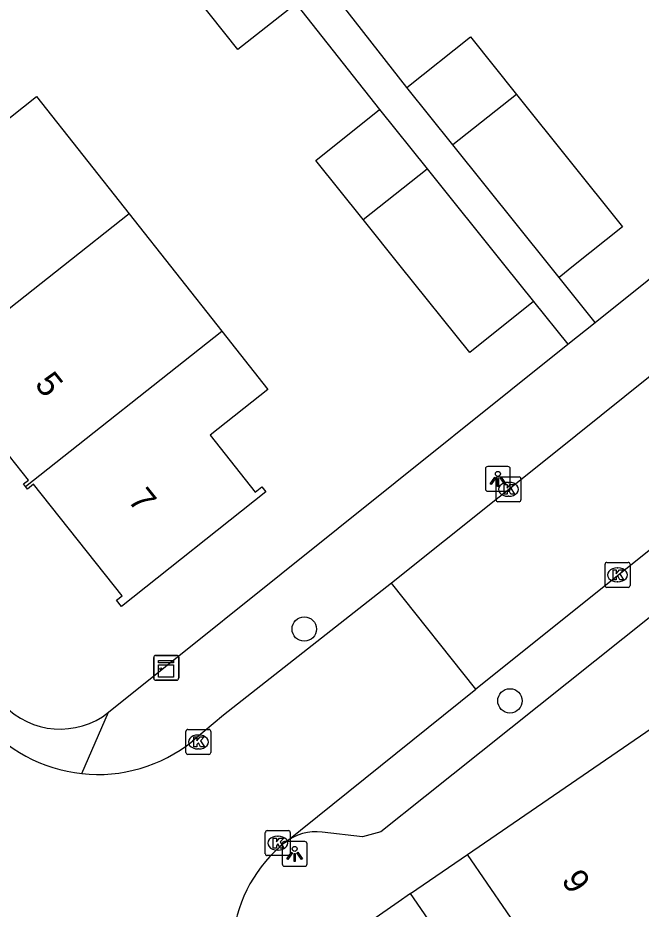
# Model space of a CAD drawing. Extents: x 157466 to 158888, y 383063 to 384677.
# Drawn here: x 158209.52 to 158234.55, y 383974.17 to 384009.96 of the extents above; entities that cross this region are included whole.
import ezdxf

# ---------------------------------------------------------------- set-up
doc = ezdxf.new("R2010")
doc.units = 0
for name, color, linetype in [('IMGEO_Boom', 7, 'Continuous'), ('IMGEO_Kast', 7, 'Continuous'), ('IMGEO_Kolk', 7, 'Continuous'), ('IMGEO_Lichtpunt', 7, 'Continuous'), ('IMGEO_Pand', 7, 'Continuous'), ('IMGEO_Pand_nummerreeks', 7, 'Continuous'), ('IMGEO_Rijbaan_lokaal_open', 7, 'Continuous'), ('IMGEO_Voetpad_open', 7, 'Continuous')]:
    doc.layers.add(name, color=color, linetype=linetype)

msp = doc.modelspace()

# ---------------------------------------------------------------- linework, layer by layer
at = {"layer": 'IMGEO_Boom'}
for centre in [(158221.023, 383985.418), (158229.28, 383982.536)]:
    msp.add_circle(centre, 0.489, dxfattribs=at)
at = {"layer": 'IMGEO_Kast'}
for p, q in [((158214.981, 383983.436), (158214.981, 383984.277)), ((158214.981, 383984.277), (158214.981, 383983.436)), ((158215.056, 383984.361), (158215.897, 383984.361)), ((158215.897, 383984.361), (158215.056, 383984.361)), ((158215.981, 383984.286), (158215.981, 383983.445)), ((158215.981, 383983.445), (158215.981, 383984.286)), ((158215.906, 383983.361), (158215.065, 383983.361)), ((158215.065, 383983.361), (158215.906, 383983.361))]:
    msp.add_line(p, q, dxfattribs=at)
for points in [[(158215.176, 383984.151), (158215.776, 383984.151), (158215.776, 383984.066), (158215.176, 383984.066), (158215.176, 383984.151)], [(158215.176, 383983.976), (158215.776, 383983.976), (158215.776, 383983.487), (158215.176, 383983.487), (158215.176, 383983.976)]]:
    msp.add_lwpolyline(points, dxfattribs=at)
msp.add_circle((158215.26, 383983.825), 0.0377, dxfattribs=at)
for centre, start, end in [((158215.059, 383984.283), 92.4484, 184.2845), ((158215.059, 383984.283), 92.4484, 184.2845), ((158215.903, 383984.283), 2.4484, 94.2845), ((158215.903, 383984.283), 2.4484, 94.2845), ((158215.059, 383983.439), 182.4484, 274.2845), ((158215.059, 383983.439), 182.4484, 274.2845), ((158215.903, 383983.439), 272.4484, 4.2845), ((158215.903, 383983.439), 272.4484, 4.2845)]:
    msp.add_arc(centre, 0.0779, start, end, dxfattribs=at)
at = {"layer": 'IMGEO_Kolk'}
for p, q in [((158228.722, 383990.602), (158228.722, 383991.454)), ((158228.797, 383991.528), (158229.649, 383991.528)), ((158229.723, 383991.454), (158229.723, 383990.602)), ((158229.21, 383991.308), (158229.235, 383991.308)), ((158229.233, 383990.748), (158229.208, 383990.748)), ((158229.649, 383990.528), (158228.797, 383990.528)), ((158233.1, 383987.166), (158233.1, 383988.018)), ((158233.175, 383988.092), (158234.027, 383988.092)), ((158233.588, 383987.872), (158233.613, 383987.872)), ((158234.101, 383988.018), (158234.101, 383987.166)), ((158234.027, 383987.092), (158233.175, 383987.092)), ((158233.611, 383987.312), (158233.586, 383987.312)), ((158216.345, 383981.385), (158217.197, 383981.385)), ((158216.27, 383980.459), (158216.27, 383981.311)), ((158216.758, 383981.165), (158216.783, 383981.165)), ((158217.271, 383981.311), (158217.271, 383980.459)), ((158217.197, 383980.385), (158216.345, 383980.385)), ((158216.781, 383980.605), (158216.756, 383980.605)), ((158219.46, 383976.399), (158219.46, 383977.251)), ((158219.535, 383977.325), (158220.387, 383977.325)), ((158219.948, 383977.105), (158219.973, 383977.105)), ((158220.461, 383977.251), (158220.461, 383976.399)), ((158219.971, 383976.545), (158219.946, 383976.545)), ((158220.387, 383976.325), (158219.535, 383976.325))]:
    msp.add_line(p, q, dxfattribs=at)
for points in [[(158228.722, 383990.602), (158228.722, 383991.454)], [(158228.797, 383991.528), (158229.649, 383991.528)], [(158229.723, 383991.454), (158229.723, 383990.602)], [(158229.043, 383991.228), (158229.166, 383991.228), (158229.166, 383991.077), (158229.296, 383991.228), (158229.46, 383991.228), (158229.314, 383991.077), (158229.467, 383990.828), (158229.315, 383990.828), (158229.23, 383990.992), (158229.166, 383990.925), (158229.166, 383990.828), (158229.043, 383990.828), (158229.043, 383991.228)], [(158229.649, 383990.528), (158228.797, 383990.528)], [(158233.1, 383987.166), (158233.1, 383988.018)], [(158233.175, 383988.092), (158234.027, 383988.092)], [(158234.101, 383988.018), (158234.101, 383987.166)], [(158233.421, 383987.792), (158233.544, 383987.792), (158233.544, 383987.641), (158233.674, 383987.792), (158233.838, 383987.792), (158233.692, 383987.641), (158233.845, 383987.392), (158233.693, 383987.392), (158233.608, 383987.556), (158233.544, 383987.489), (158233.544, 383987.392), (158233.421, 383987.392), (158233.421, 383987.792)], [(158234.027, 383987.092), (158233.175, 383987.092)], [(158216.345, 383981.385), (158217.197, 383981.385)], [(158216.27, 383980.459), (158216.27, 383981.311)], [(158216.591, 383981.085), (158216.714, 383981.085), (158216.714, 383980.934), (158216.844, 383981.085), (158217.008, 383981.085), (158216.862, 383980.934), (158217.015, 383980.685), (158216.863, 383980.685), (158216.778, 383980.849), (158216.714, 383980.782), (158216.714, 383980.685), (158216.591, 383980.685), (158216.591, 383981.085)], [(158217.271, 383981.311), (158217.271, 383980.459)], [(158217.197, 383980.385), (158216.345, 383980.385)], [(158219.46, 383976.399), (158219.46, 383977.251)], [(158219.535, 383977.325), (158220.387, 383977.325)], [(158220.461, 383977.251), (158220.461, 383976.399)], [(158219.781, 383977.025), (158219.904, 383977.025), (158219.904, 383976.874), (158220.034, 383977.025), (158220.198, 383977.025), (158220.052, 383976.874), (158220.205, 383976.625), (158220.053, 383976.625), (158219.968, 383976.789), (158219.904, 383976.722), (158219.904, 383976.625), (158219.781, 383976.625), (158219.781, 383977.025)], [(158220.387, 383976.325), (158219.535, 383976.325)]]:
    msp.add_lwpolyline(points, dxfattribs=at)
for centre, start, end in [((158228.799, 383991.452), 91.552, 178.448), ((158228.799, 383991.452), 91.552, 178.448), ((158229.647, 383991.452), 1.552, 88.448), ((158229.647, 383991.452), 1.552, 88.448), ((158228.799, 383990.604), 181.552, 268.448), ((158228.799, 383990.604), 181.552, 268.448), ((158229.647, 383990.604), 271.552, 358.448), ((158229.647, 383990.604), 271.552, 358.448), ((158233.177, 383988.016), 91.552, 178.448), ((158233.177, 383988.016), 91.552, 178.448), ((158234.025, 383988.016), 1.552, 88.448), ((158234.025, 383988.016), 1.552, 88.448), ((158233.177, 383987.168), 181.552, 268.448), ((158233.177, 383987.168), 181.552, 268.448), ((158234.025, 383987.168), 271.552, 358.448), ((158234.025, 383987.168), 271.552, 358.448), ((158216.347, 383981.309), 91.552, 178.448), ((158216.347, 383981.309), 91.552, 178.448), ((158217.195, 383981.309), 1.552, 88.448), ((158217.195, 383981.309), 1.552, 88.448), ((158216.347, 383980.461), 181.552, 268.448), ((158216.347, 383980.461), 181.552, 268.448), ((158217.195, 383980.461), 271.552, 358.448), ((158217.195, 383980.461), 271.552, 358.448), ((158219.537, 383977.249), 91.552, 178.448), ((158219.537, 383977.249), 91.552, 178.448), ((158220.385, 383977.249), 1.552, 88.448), ((158220.385, 383977.249), 1.552, 88.448), ((158219.537, 383976.401), 181.552, 268.448), ((158219.537, 383976.401), 181.552, 268.448), ((158220.385, 383976.401), 271.552, 358.448), ((158220.385, 383976.401), 271.552, 358.448)]:
    msp.add_arc(centre, 0.0765, start, end, dxfattribs=at)
for centre, major_axis, ratio, start_param, end_param in [((158229.209, 383991.028), (-0.387, 0.002), 0.722429, 4.712389, 7.853982), ((158229.234, 383991.028), (-0.39, 0.002), 0.717154, 1.570796, 4.712389), ((158233.587, 383987.592), (-0.387, 0.002), 0.722429, 4.712389, 7.853982), ((158233.612, 383987.592), (-0.39, 0.002), 0.717154, 1.570796, 4.712389), ((158216.757, 383980.885), (-0.387, 0.002), 0.722429, 4.712389, 7.853982), ((158216.782, 383980.885), (-0.39, 0.002), 0.717154, 1.570796, 4.712389), ((158219.947, 383976.825), (-0.387, 0.002), 0.722429, 4.712389, 7.853982), ((158219.972, 383976.825), (-0.39, 0.002), 0.717154, 1.570796, 4.712389)]:
    msp.add_ellipse(centre, major_axis=major_axis, ratio=ratio, start_param=start_param, end_param=end_param, dxfattribs=at)
at = {"layer": 'IMGEO_Lichtpunt'}
for p, q in [((158228.299, 383991.849), (158228.299, 383991.042)), ((158228.299, 383991.849), (158228.299, 383991.042)), ((158229.201, 383991.944), (158228.393, 383991.944)), ((158229.201, 383991.944), (158228.393, 383991.944)), ((158229.295, 383991.042), (158229.295, 383991.849)), ((158229.295, 383991.042), (158229.295, 383991.849)), ((158228.393, 383990.948), (158229.201, 383990.948)), ((158228.393, 383990.948), (158229.201, 383990.948)), ((158220.139, 383976.795), (158220.139, 383975.988)), ((158220.139, 383976.795), (158220.139, 383975.988)), ((158221.041, 383976.89), (158220.233, 383976.89)), ((158221.041, 383976.89), (158220.233, 383976.89)), ((158221.135, 383975.988), (158221.135, 383976.795)), ((158221.135, 383975.988), (158221.135, 383976.795)), ((158220.233, 383975.894), (158221.041, 383975.894)), ((158220.233, 383975.894), (158221.041, 383975.894))]:
    msp.add_line(p, q, dxfattribs=at)
for points in [[(158228.673, 383991.513), (158228.712, 383991.485), (158228.524, 383991.223), (158228.486, 383991.25), (158228.673, 383991.513)], [(158228.775, 383991.465), (158228.822, 383991.465), (158228.822, 383991.143), (158228.775, 383991.143), (158228.775, 383991.465)], [(158228.885, 383991.485), (158228.923, 383991.512), (158229.11, 383991.25), (158229.071, 383991.222), (158228.885, 383991.485)], [(158220.513, 383976.459), (158220.552, 383976.431), (158220.364, 383976.169), (158220.326, 383976.196), (158220.513, 383976.459)], [(158220.615, 383976.411), (158220.662, 383976.411), (158220.662, 383976.089), (158220.615, 383976.089), (158220.615, 383976.411)], [(158220.725, 383976.431), (158220.763, 383976.458), (158220.95, 383976.196), (158220.911, 383976.168), (158220.725, 383976.431)]]:
    msp.add_lwpolyline(points, dxfattribs=at)
for centre in [(158228.798, 383991.647), (158220.638, 383976.593)]:
    msp.add_circle(centre, 0.0994, dxfattribs=at)
for centre, start, end in [((158228.393, 383991.849), 90, 180), ((158228.393, 383991.849), 90, 180), ((158229.201, 383991.849), 0, 90), ((158229.201, 383991.849), 0, 90), ((158228.393, 383991.042), 180, 270), ((158228.393, 383991.042), 180, 270), ((158229.201, 383991.042), 270, 0), ((158229.201, 383991.042), 270, 360), ((158220.233, 383976.795), 90, 180), ((158220.233, 383976.795), 90, 180), ((158221.041, 383976.795), 0, 90), ((158221.041, 383976.795), 0, 90), ((158220.233, 383975.988), 180, 270), ((158220.233, 383975.988), 180, 270), ((158221.041, 383975.988), 270, 0), ((158221.041, 383975.988), 270, 360)]:
    msp.add_arc(centre, 0.0946, start, end, dxfattribs=at)
at = {"layer": 'IMGEO_Pand'}
for points in [[(158218.219, 384013.085), (158220.417, 384010.311), (158218.36, 384008.682), (158216.161, 384011.458)], [(158225.147, 384007.157), (158227.691, 384009.195), (158229.547, 384006.878)], [(158226.993, 384004.853), (158225.147, 384007.157)], [(158208.173, 384005.14), (158210.268, 384006.797), (158213.994, 384002.085)], [(158229.547, 384006.878), (158226.993, 384004.853)], [(158229.547, 384006.878), (158233.8, 384001.571), (158231.838, 384000), (158231.256, 383999.534)], [(158223.386, 384001.857), (158221.489, 384004.225), (158224.049, 384006.277)], [(158224.049, 384006.277), (158225.96, 384003.892)], [(158231.256, 383999.534), (158230.883, 384000), (158226.993, 384004.853)], [(158223.386, 384001.857), (158225.96, 384003.892)], [(158225.96, 384003.892), (158229.079, 384000), (158230.228, 383998.566)], [(158213.994, 384002.085), (158211.356, 384000), (158206.085, 383995.832)], [(158213.994, 384002.085), (158217.718, 383997.376)], [(158230.228, 383998.566), (158227.667, 383996.516), (158224.875, 384000), (158223.386, 384001.857)], [(158217.718, 383997.376), (158219.565, 383995.041), (158217.242, 383993.204), (158219.053, 383990.913), (158219.321, 383991.126), (158219.483, 383990.921), (158213.686, 383986.322), (158213.482, 383986.578), (158213.706, 383986.756), (158210.156, 383991.231), (158209.911, 383991.036), (158209.829, 383991.139)], [(158209.829, 383991.139), (158217.718, 383997.376)], [(158209.829, 383991.139), (158209.747, 383991.242), (158209.948, 383991.401), (158206.382, 383995.896), (158206.169, 383995.727), (158206.085, 383995.832)], [(158227.583, 383976.366), (158235.669, 383981.927)], [(158231.218, 383971.062), (158230.78, 383971.702), (158231.125, 383971.956), (158230.286, 383973.158), (158229.939, 383972.921), (158227.583, 383976.366)]]:
    msp.add_lwpolyline(points, dxfattribs=at)
at = {"layer": 'IMGEO_Rijbaan_lokaal_open'}
for points in [[(158246.447, 384004.827), (158237.822, 383997.908), (158230.972, 383992.41), (158224.525, 383987.264)], [(158249.817, 384000.521), (158227.908, 383983.001)], [(158224.525, 383987.264), (158217.777, 383981.955), (158216.53, 383980.913)], [(158227.908, 383983.001), (158224.525, 383987.264)], [(158220.25, 383976.85), (158227.908, 383983.001)]]:
    msp.add_lwpolyline(points, dxfattribs=at)
for centre, radius, start, end in [((158212.736, 383985.637), 6.057, 219.0105, 263.8912), ((158212.738, 383985.636), 6.057, 263.8656, 308.7568), ((158223.767, 383972.449), 5.634, 128.631, 173.1869)]:
    msp.add_arc(centre, radius, start, end, dxfattribs=at)
at = {"layer": 'IMGEO_Voetpad_open'}
for points in [[(158204.315, 384010.034), (158214.352, 384017.969), (158214.641, 384018.197), (158224.049, 384006.277)], [(158225.147, 384007.157), (158221.934, 384011.284)], [(158232.701, 383997.73), (158243.011, 384005.985)], [(158232.701, 383997.73), (158231.256, 383999.534)], [(158249.109, 383999.141), (158248.981, 383997.51), (158248.631, 383996.838), (158225.877, 383978.7), (158224.095, 383977.279), (158223.367, 383977.07), (158221.743, 383977.269)], [(158230.228, 383998.566), (158231.603, 383996.85)], [(158231.603, 383996.85), (158232.701, 383997.73)], [(158213.17, 383982.077), (158231.603, 383996.85)], [(158212.091, 383979.614), (158213.17, 383982.077)], [(158225.293, 383974.797), (158227.583, 383976.366)], [(158225.293, 383974.797), (158224.799, 383974.456), (158223.295, 383973.415)], [(158236.987, 383954.969), (158237.807, 383955.527), (158238.304, 383955.864), (158225.293, 383974.797)]]:
    msp.add_lwpolyline(points, dxfattribs=at)
for centre, radius, start, end in [((158211.228, 383984.534), 3.132, 222.9228, 308.3295), ((158221.506, 383975.245), 2.038, 83.3183, 128.0345)]:
    msp.add_arc(centre, radius, start, end, dxfattribs=at)

# ---------------------------------------------------------------- texts
at = {"layer": 'IMGEO_Pand_nummerreeks'}
for s, rotation, p in [('5', 308.8051, (158210.166, 383995.231)), ('7', 308.8051, (158213.909, 383990.577)), ('9', 303.2067, (158231.32, 383975.338))]:
    msp.add_text(s, height=1, rotation=rotation, dxfattribs=at).set_placement(p)

doc.saveas('drawing.dxf')
